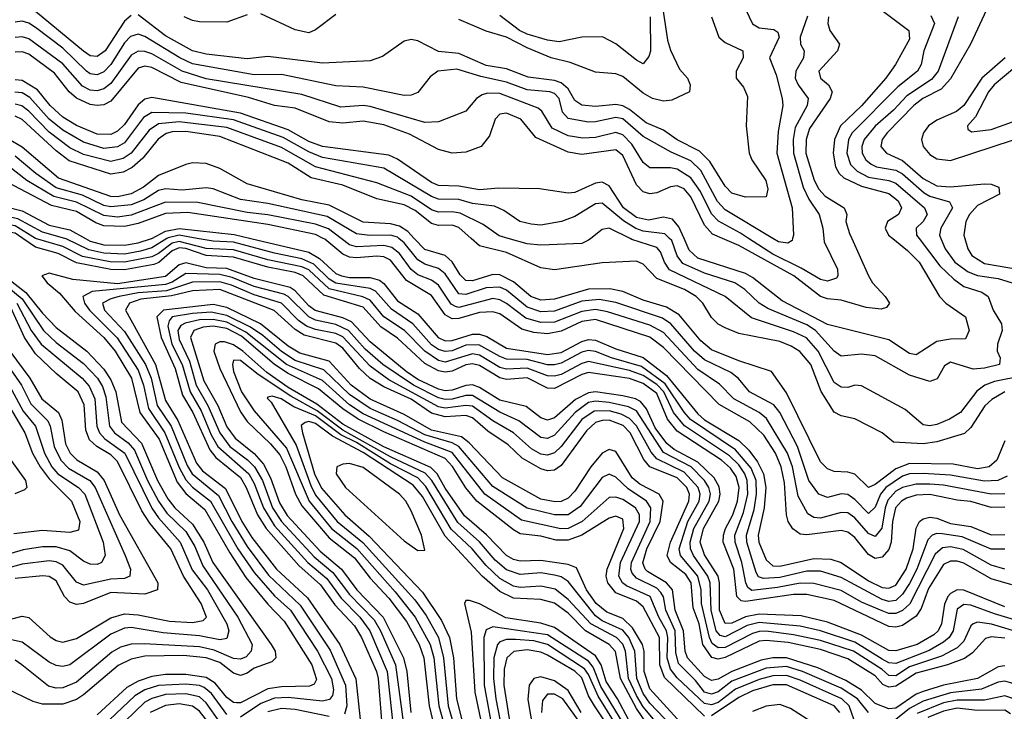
# Model space of a CAD drawing. Header units: inches. Extents: x 501365 to 657855, y 482276 to 547543.
# Tile 858 of 957: x 621803 to 624688, y 498614 to 500641. Entities that reach past the tile are written whole.
import ezdxf

# ---------------------------------------------------------------- set-up
doc = ezdxf.new("R2010")
doc.units = ezdxf.units.IN
doc.header["$MEASUREMENT"] = 0
doc.layers.add('A6429', color=7, linetype='Continuous')
doc.layers.add('A6520', color=7, linetype='Continuous')

msp = doc.modelspace()

# ---------------------------------------------------------------- linework, layer by layer
at = {"layer": 'A6429', "color": 5}
for points, elevation in [([(624710, 498984.8), (624650, 499002.5), (624570, 499047.7), (624550, 499054.2), (624530, 499054.2), (624510, 499043.7), (624466, 498974), (624444.6, 498915.4), (624430, 498892.4), (624390, 498865.1), (624370, 498860.1), (624350, 498862.5), (624190, 498938.1), (624110, 498956.3), (624070, 498955.7), (623930, 498935.5), (623917.6, 498937.6), (623904.8, 498950), (623895.9, 499030), (623864.7, 499110), (623865.1, 499130), (623871.6, 499150), (623892.6, 499190), (623906.3, 499230), (623911.1, 499270), (623902, 499302), (623886.2, 499326.2), (623859.3, 499350), (623730, 499434.7), (623701.3, 499470), (623670, 499545.1), (623630, 499574.8), (623590, 499588.9), (623470, 499606.5), (623450, 499601.1), (623370, 499560.2), (623350, 499561.4), (623290, 499591.5), (623230, 499586.7), (623210, 499591.1), (623150, 499627.1), (623130, 499632.2), (623110, 499629.2), (623070, 499610.6), (623050, 499607.6), (623030, 499611.5), (622990, 499633.8), (622910, 499707.8), (622861.1, 499741.1), (622810, 499798.6), (622693.9, 499833.9), (622634, 499890), (622610, 499900), (622530, 499915.4), (622430, 499945.4), (622350, 499950.2), (622290.4, 499970.4), (622270, 499972.2), (622250, 499964), (622210.7, 499929.3), (622195.8, 499924.1), (622110, 499908), (622070, 499908.7), (621970, 499928.2), (621915.7, 499955.7), (621850, 499974.1), (621812, 500000)], 3180), ([(624689.4, 499030.6), (624650, 499042.6), (624568, 499088), (624530, 499095.6), (624507, 499093), (624485.2, 499074.8), (624411, 498929), (624390, 498909.1), (624370, 498900.5), (624350, 498900.6), (624330, 498907.9), (624270, 498933.8), (624210, 498967.9), (624130, 498988.5), (624090, 498989.5), (624023.6, 498976.4), (623948.2, 498968.2), (623936.8, 498976.8), (623930.4, 498990.4), (623918.8, 499050), (623899.4, 499110), (623898.9, 499130), (623923.9, 499196.1), (623936.5, 499250), (623934.8, 499290), (623927.4, 499310), (623910, 499336.7), (623882.9, 499362.9), (623750.7, 499450.7), (623718.6, 499490), (623690.2, 499550.2), (623670, 499571.8), (623630, 499597.7), (623590, 499613), (623470, 499638.8), (623450, 499633.7), (623390, 499601.4), (623370, 499596.4), (623350, 499597.6), (623290, 499620), (623230, 499616.7), (623210, 499622), (623150, 499657.7), (623130, 499661.4), (623050, 499637.1), (623030, 499642), (622990, 499669.1), (622930.4, 499730.4), (622870.6, 499770.6), (622830, 499818.7), (622808.8, 499828.8), (622710, 499852.5), (622650, 499907.8), (622630, 499917.2), (622530, 499937.7), (622430, 499966.5), (622350, 499971), (622270, 499991.1), (622250, 499986.4), (622210, 499955.4), (622190, 499945.8), (622110, 499930), (622068.5, 499931.5), (621986.9, 499946.9), (621930, 499975.9), (621850, 499999.6), (621849.4, 500000)], 3160), ([(622234.8, 500000), (622190, 499972.1), (622157.4, 499962.6), (622110, 499954.3), (622050, 499957.2), (622006.2, 499966.2), (621939.1, 499999.1), (621935.8, 500000)], 3140), ([(621996.1, 500000), (622010, 499992.4), (622050, 499981.6), (622110, 499980.6), (622150, 499987.4), (622189.4, 500000)], 3120), ([(624690, 499089.1), (624650, 499089.2), (624565.1, 499125.1), (624505.6, 499134.4), (624490, 499135.2), (624476.8, 499130), (624464, 499116), (624432.2, 499030), (624410, 498987.9), (624390, 498956.7), (624370, 498938.8), (624350, 498935.4), (624330, 498941.6), (624210, 499006.2), (624150, 499024.2), (624110, 499024.9), (624030, 499006), (623982.7, 499002.7), (623968, 499008), (623960.8, 499020.9), (623933.4, 499110), (623932.5, 499130), (623954.9, 499205.1), (623962.3, 499250), (623961.4, 499290), (623946.5, 499326.5), (623900.6, 499380.6), (623769.1, 499469.1), (623750, 499490.4), (623694.1, 499574.1), (623624.9, 499624.9), (623537.6, 499650), (623490, 499669), (623470, 499671.9), (623450, 499667), (623390, 499634), (623370, 499629.2), (623350, 499629.8), (623290, 499645.1), (623230, 499646.5), (623210, 499653.4), (623148.5, 499688.5), (623110, 499686.9), (623070, 499670.7), (623050, 499668.3), (623030, 499674.4), (623010, 499688.5), (622955.1, 499750), (622892.2, 499792.2), (622845.5, 499845.5), (622830, 499852.8), (622729.2, 499869.2), (622710, 499880.7), (622664.7, 499924.7), (622630, 499940.4), (622550, 499956.4), (622430, 499989.4), (622370, 499991.8), (622323.1, 500000)], 3140), ([(622480.2, 500000), (622650, 499959.7), (622681.3, 499941.3), (622730, 499897.2), (622746.4, 499890), (622770, 499885.1), (622830, 499885.3), (622857.6, 499877.6), (622870, 499868.3), (622910, 499817.3), (622970, 499778.8), (623029.1, 499710), (623050, 499700), (623070, 499700.6), (623130, 499719.3), (623150, 499719.1), (623172.1, 499712.1), (623230, 499678.2), (623350, 499659.8), (623390, 499666), (623450, 499697.7), (623470, 499703.3), (623490, 499702.2), (623550, 499675.9), (623630, 499651.4), (623698.3, 499598.3), (623790, 499485.4), (623810, 499468.1), (623910, 499407.3), (623939.2, 499379.2), (623965, 499345), (623983, 499310), (623989.1, 499270), (623984.9, 499210), (623966.8, 499130), (623968.7, 499110), (623990, 499057.5), (624010, 499039.8), (624030, 499038.8), (624130, 499061.9), (624180, 499060), (624210, 499050.4), (624290, 498996.6), (624330, 498976.6), (624350, 498974.2), (624370, 498983.2), (624400.7, 499030), (624421.2, 499090), (624429.7, 499150.3), (624440.1, 499170), (624450, 499177.5), (624470, 499182.6), (624490, 499179.5), (624530, 499164.5), (624590, 499155), (624650, 499130.7), (624690, 499131.7)], 3120), ([(624690, 499211.7), (624650, 499211.1), (624590, 499228.7), (624550, 499232.5), (624470, 499249.5), (624430, 499246.9), (624402, 499238.1), (624386.9, 499230), (624369.5, 499210), (624360.7, 499170), (624356.7, 499110), (624350, 499088.1), (624330, 499065.1), (624310, 499062.1), (624290, 499073), (624250, 499123.7), (624230, 499139.1), (624210, 499143.9), (624110, 499131.2), (624090, 499132.8), (624068.2, 499148.2), (624054.4, 499170), (624050, 499189.7), (624043.9, 499283.9), (624034.6, 499330), (624017.3, 499370), (623983.1, 499423.1), (623942.5, 499462.5), (623853.1, 499513.1), (623690, 499680.4), (623650, 499710.9), (623490, 499762), (623450, 499756.1), (623390, 499728.6), (623350, 499720.6), (623310, 499724.6), (623274.4, 499734.4), (623210, 499778.5), (623190, 499785), (623150, 499783.3), (623090, 499765.2), (623070, 499764), (623050, 499776.4), (623010, 499832.7), (622937, 499877), (622890, 499936.6), (622870, 499946.5), (622850, 499948.4), (622790, 499942.7), (622770, 499945.2), (622750, 499953.5), (622697.4, 499997.4), (622692.4, 500000)], 3080), ([(624690, 499251.2), (624650, 499250.2), (624510, 499276.5), (624470, 499279.8), (624430, 499280), (624390, 499269.6), (624370, 499258.8), (624347.3, 499232.7), (624339.2, 499210), (624329.7, 499150.3), (624310, 499126.2), (624290, 499135.1), (624250, 499181.3), (624230, 499195.3), (624210, 499196.1), (624150, 499180.1), (624130, 499182), (624112.7, 499192.7), (624084.5, 499244.5), (624067.2, 499330), (624053.1, 499370), (623991.7, 499471.7), (623969.7, 499489.7), (623895.3, 499530), (623853.2, 499573.2), (623790, 499616.1), (623690, 499723.8), (623650, 499746.2), (623525.1, 499785.1), (623490, 499791.3), (623450, 499785.9), (623370, 499754.1), (623330, 499753.1), (623286, 499766), (623230, 499809.3), (623210, 499820.4), (623190, 499824), (623090, 499797.8), (623080.4, 499800.4), (623067.2, 499807.2), (623030, 499862.8), (623010, 499877.3), (622970, 499893.5), (622950, 499908.8), (622915.8, 499955.8), (622893.5, 499973.5), (622870, 499979.1), (622790, 499975.7), (622770, 499981.2), (622744.9, 500000)], 3060), ([(624696.7, 499303.3), (624669.5, 499290.5), (624630, 499288.3), (624530, 499306), (624450, 499311.3), (624410.6, 499309.4), (624390, 499303.2), (624341.2, 499270), (624324.9, 499250), (624310, 499212), (624290, 499193.2), (624250, 499234.9), (624230, 499249.1), (624210, 499251.4), (624170, 499240.7), (624144.5, 499250), (624115.1, 499290), (624081.9, 499390), (624030, 499489.9), (624012.6, 499512.6), (623941.2, 499550), (623909.5, 499589.5), (623887.3, 499607.3), (623810, 499643.7), (623780.5, 499670), (623711.4, 499750), (623686.7, 499766.7), (623550, 499812), (623501.4, 499821.4), (623450, 499816.6), (623370, 499786.7), (623330, 499785), (623290, 499798.9), (623230, 499848.4), (623210, 499857.5), (623170, 499855.6), (623110, 499835.2), (623090, 499838), (623050, 499896.2), (623030, 499911.8), (622990, 499924.9), (622970, 499937.1), (622930, 499987.6), (622914.3, 500000)], 3040), ([(624690, 499406.9), (624666.7, 499350), (624643.3, 499330), (624610, 499324.7), (624538.2, 499338.1), (624410, 499340.4), (624370, 499324.4), (624310, 499278.4), (624290, 499269.9), (624250, 499309.1), (624230, 499314.9), (624190, 499316.9), (624170, 499324.5), (624150, 499344.7), (624050, 499547.4), (624005.9, 499610), (623910, 499640.9), (623830, 499673.2), (623799.4, 499699.4), (623735.9, 499775.9), (623698.6, 499798.6), (623630, 499818.8), (623570, 499844.3), (623532.2, 499852.2), (623470, 499851.6), (623370, 499821.5), (623330, 499819.1), (623300.6, 499830), (623250, 499873), (623210, 499893.6), (623190, 499894.7), (623130, 499875.8), (623110, 499876.6), (623093.4, 499893.4), (623070, 499931.8), (623050, 499949.9), (622990, 499967.2), (622959.2, 500000)], 3020), ([(624690, 499550), (624652, 499528), (624630.7, 499509.3), (624590, 499445.3), (624571.5, 499428.5), (624490, 499403.5), (624450, 499398.1), (624363.2, 499403.2), (624329.9, 499429.9), (624250, 499471.3), (624210, 499480.1), (624190, 499491.1), (624151.5, 499551.5), (624120.8, 499630), (624088.6, 499668.6), (624064.1, 499684.1), (624030, 499697.5), (623910, 499721.7), (623870, 499737.9), (623850, 499749.1), (623830, 499768.7), (623804.7, 499810), (623785.2, 499830), (623750.7, 499850.7), (623670, 499882.1), (623630, 499924.4), (623610, 499933.3), (623510, 499928.1), (623370, 499908.3), (623330, 499914.1), (623230, 499958.8), (623150, 499978), (623125.6, 500000)], 2980), ([(623476.7, 500000), (623470, 499994.6), (623450, 499984.8), (623330, 499979.9), (623290, 499984.2), (623234.9, 500000)], 2960), ([(624743.2, 499596.8), (624659.6, 499580.4), (624630.6, 499569.4), (624607.3, 499552.7), (624559.6, 499490), (624527.8, 499470), (624490, 499454.2), (624470, 499450.5), (624450, 499454), (624398.1, 499498.1), (624270, 499567.7), (624250, 499569.9), (624230, 499563.2), (624210, 499564.1), (624190, 499577.7), (624142.3, 499670), (624108.2, 499708.2), (624070, 499726.2), (623947.2, 499767.2), (623870.2, 499830.2), (623707.5, 499907.5), (623692.3, 499930), (623680.9, 499960.9), (623670, 499973.9), (623597.2, 499997.2), (623591.6, 500000)], 2960), ([(624438.8, 500000), (624499.7, 499919.8), (624540.2, 499880.2), (624570, 499859.2), (624622.1, 499842.1), (624640.9, 499830), (624655.2, 499790), (624679.9, 499750), (624681.9, 499730), (624668.5, 499690), (624667.4, 499670), (624676, 499650), (624673.8, 499630), (624630, 499619.3), (624597.2, 499617.2), (624530, 499637.6), (624513.1, 499626.9), (624491.8, 499588.2), (624470, 499580.8), (624410, 499599.1), (624310, 499655.9), (624270, 499660.4), (624210, 499654.8), (624190, 499669.1), (624135.3, 499730), (624110, 499746.7), (623994.9, 499794.9), (623970, 499810.5), (623927.8, 499850), (623899, 499870), (623810, 499897.9), (623746.7, 499926.7), (623729.5, 499949.5), (623713.8, 499993.8), (623707.5, 500000)], 2940), ([(624361.3, 500000), (624404.5, 499964.5), (624438.6, 499930), (624497.8, 499830), (624517.2, 499810), (624574.8, 499770), (624585.4, 499730), (624574.7, 499705.3), (624530, 499705.1), (624490, 499697.4), (624430, 499658.7), (624410, 499662.9), (624350, 499702.7), (624170, 499747.3), (624036.9, 499816.9), (623950, 499885.7), (623930, 499896.9), (623790, 499942.4), (623765.2, 499965.2), (623749.8, 500000)], 2920), ([(624241.4, 500000), (624290.5, 499890), (624301.6, 499870), (624339.1, 499830), (624351.5, 499810), (624342.9, 499797.1), (624327.5, 499792.5), (624282.9, 499797.1), (624210, 499819.2), (624170, 499823), (624150, 499829.5), (624071.2, 499890), (623910, 499979.4), (623862.4, 500000)], 2880), ([(624159.7, 500000), (624160.7, 499990), (624199.2, 499910), (624200.4, 499890), (624196.1, 499883.9), (624170, 499875.2), (624150, 499879.8), (624093.3, 499913.3), (624010, 499953.9), (623938.7, 500000)], 2860), ([(624067.9, 500000), (624066.4, 499993.6), (624054.3, 499985.7), (624026.6, 499990), (624009.9, 500000)], 2840), ([(624502.4, 500000), (624514.4, 499970), (624543.1, 499930), (624581.9, 499901.9), (624610, 499891.8), (624670, 499882.3), (624711.6, 499870)], 2960), ([(624572.5, 500000), (624580.9, 499970), (624592.9, 499950), (624630, 499927), (624710, 499913.1)], 2980), ([(624690, 498920.4), (624570, 498969.2), (624550, 498969.7), (624530, 498958.9), (624523.1, 498950), (624512.7, 498927.3), (624503.9, 498870), (624494.3, 498850), (624482, 498838), (624432.8, 498810), (624370, 498790.6), (624350, 498791.5), (624270, 498836.9), (624170, 498874.7), (624093.2, 498893.2), (623970, 498898.3), (623929.8, 498890.2), (623890, 498871.6), (623870, 498870.8), (623853.7, 498910), (623853.3, 498990), (623849.4, 499010), (623810, 499072.8), (623797.4, 499110), (623806.8, 499150), (623852, 499230), (623855.2, 499250), (623852.2, 499272.2), (623837.8, 499297.8), (623790, 499344.5), (623720.8, 499380.8), (623699.1, 499399.1), (623665.1, 499445.1), (623640.1, 499500.1), (623621.9, 499521.9), (623607.1, 499530), (623570, 499539), (623490, 499550), (623470, 499547.7), (623432.1, 499527.9), (623370, 499474.1), (623350, 499467.7), (623330, 499474), (623287.4, 499507.4), (623210, 499526.2), (623150, 499562.9), (623130, 499570.4), (623110, 499569.1), (623070, 499555.1), (623050, 499553.4), (623030, 499557.8), (622970, 499586), (622935.2, 499610), (622830, 499697.1), (622775.5, 499755.5), (622750, 499767), (622669.2, 499789.2), (622650, 499802.5), (622610, 499846.5), (622595.7, 499855.7), (622490, 499882.6), (622410, 499911.7), (622350, 499913.4), (622290, 499928.9), (622270, 499922.7), (622230, 499888.1), (622090, 499867.4), (621959.2, 499879.2), (621890, 499898.5), (621868.3, 499890), (621884.1, 499870), (621919.6, 499839.6), (621965.5, 499785.5), (622050, 499709.6), (622082.8, 499670), (622130.8, 499590), (622155.2, 499490), (622211.6, 499411.6), (622265.1, 499285.1), (622290, 499252.7), (622345.6, 499205.6), (622418.5, 499078.5), (622465.8, 499005.8), (622530, 498928), (622578.1, 498878.1), (622659.1, 498750), (622672.9, 498707.1), (622666.3, 498693.7), (622652.6, 498687.4), (622570, 498685.8), (622530, 498679.7), (622450, 498638.7), (622438.9, 498638.9), (622430, 498639.2), (622410, 498653.9), (622375.9, 498695.9), (622350, 498712.6), (622290, 498721.6), (622230, 498721.3), (622190, 498715.6), (622150, 498701.8), (622117, 498683), (622030, 498603.4)], 3220), ([(624766.9, 498866.9), (624659, 498899), (624590, 498925.2), (624570, 498927.1), (624550, 498913.3), (624538.2, 498850), (624526.6, 498830), (624510, 498816), (624467.7, 498792.3), (624370, 498753.8), (624350, 498755.7), (624330, 498766.1), (624250, 498816.7), (624150, 498849.2), (624090, 498863.4), (623970, 498874.4), (623934.9, 498865.1), (623870, 498831.8), (623855.7, 498835.7), (623843.8, 498850), (623829.6, 498910), (623826.1, 498990), (623819.7, 499010), (623777.4, 499070), (623769.1, 499090), (623767.8, 499110), (623778.4, 499150), (623823.5, 499230), (623826.8, 499250), (623822.3, 499270), (623809.8, 499290), (623770.3, 499330.3), (623690, 499372.4), (623610, 499494.2), (623586.7, 499506.7), (623530, 499519.4), (623490, 499523.2), (623470, 499518.6), (623430.8, 499490), (623370, 499423), (623350, 499413.9), (623330, 499416.4), (623265.3, 499465.3), (623210, 499490.9), (623130, 499539.5), (623110, 499539.7), (623070, 499528.7), (623050, 499527.8), (623030, 499532.6), (622957.4, 499570), (622866.9, 499630), (622815.8, 499675.8), (622766.6, 499730), (622730, 499747.7), (622670, 499760.5), (622650, 499769.8), (622590.3, 499830), (622577.1, 499837.1), (622490, 499859.2), (622425.7, 499885.7), (622390, 499894.2), (622290, 499897.7), (622250, 499871.8), (622230, 499864.9), (622015.4, 499844.6), (621988, 499830), (621993.1, 499810), (622007.8, 499790), (622088.5, 499708.5), (622150, 499614), (622166, 499570), (622181, 499501), (622228.8, 499430), (622270, 499328.9), (622290, 499292.1), (622310, 499270.9), (622362.7, 499230), (622442.6, 499090), (622490, 499020.3), (622550, 498952), (622597.1, 498910), (622675.8, 498790), (622716.8, 498710), (622723.1, 498676.9), (622719.6, 498660.4), (622711.4, 498648.6), (622690, 498643), (622590, 498654.3), (622550, 498651.7), (622510, 498636.6), (622450, 498596.5)], 3240), ([(621730, 499888.3), (621810, 499823.4), (621872.5, 499730), (621910, 499695.1), (621990, 499633.3), (622031.4, 499590), (622045.9, 499565.9), (622056.1, 499536.1), (622066.6, 499450), (622081.5, 499430), (622121.2, 499401.2), (622139.5, 499379.5), (622177.8, 499290), (622210, 499230), (622234.8, 499194.8), (622290, 499140.6), (622316.6, 499096.6), (622339.8, 499039.8), (622442.2, 498890), (622484, 498810), (622481.8, 498790), (622466.5, 498773.5), (622450, 498766.4), (622430, 498768.6), (622373.3, 498793.3), (622330, 498803), (622168.1, 498811.9), (622130, 498810.2), (622098.7, 498801.3), (622072.8, 498787.2), (621970, 498699.1), (621930, 498682.3), (621910, 498681.4), (621887.7, 498687.7), (621809.9, 498750), (621790, 498763.9)], 3160), ([(621759.1, 499890), (621821.5, 499841.5), (621870, 499780.6), (621910, 499739.2), (622000.3, 499670), (622050, 499616.6), (622070, 499585.1), (622085, 499550), (622101.1, 499461.1), (622159.7, 499399.7), (622207, 499290), (622236.8, 499236.8), (622258.1, 499210), (622310, 499162), (622342.4, 499110), (622369.3, 499050), (622539.9, 498810), (622551.9, 498790), (622554, 498770), (622541.7, 498758.3), (622490, 498740.5), (622470, 498725.3), (622450, 498718.9), (622430, 498725.2), (622390, 498757), (622350, 498770.4), (622283.1, 498776.9), (622170, 498775.2), (622130, 498766.4), (622091.6, 498748.4), (621990, 498661.9), (621970, 498648.2), (621930, 498634.6), (621870, 498635), (621842.6, 498642.6), (621761.4, 498681.4)], 3180), ([(624741.7, 498841.7), (624650.9, 498869.1), (624610, 498874.8), (624596.6, 498870), (624590, 498864.4), (624570, 498819.7), (624550, 498799.7), (624504.2, 498775.8), (624410, 498744.3), (624370, 498717.8), (624350, 498719), (624330, 498736.4), (624246, 498790), (624150, 498820.8), (624070, 498837.8), (623990, 498848.7), (623970, 498847.7), (623950, 498841.8), (623870, 498800.4), (623850, 498799.3), (623832.1, 498812.1), (623824.3, 498830), (623800.6, 498930), (623800.4, 498970), (623790.4, 499010), (623739.5, 499070), (623735.3, 499090), (623761.2, 499170), (623794.5, 499230), (623797.3, 499250), (623790.8, 499270), (623750, 499315.2), (623670, 499353.5), (623653.7, 499373.7), (623610, 499450.4), (623590, 499472.6), (623565.2, 499485.2), (623530, 499494.2), (623486.7, 499493.3), (623450.6, 499469.4), (623390.1, 499389.9), (623370, 499371.7), (623350, 499365.1), (623330, 499368), (623303.1, 499383.1), (623250, 499429.7), (623190, 499464.8), (623130, 499507.9), (623110, 499510.1), (623050, 499502.2), (623030, 499506.6), (622885.1, 499585.1), (622830, 499625.3), (622750, 499711.3), (622730, 499721.3), (622670, 499732.7), (622643.2, 499743.2), (622619.7, 499759.7), (622569.9, 499810), (622490, 499834.2), (622423.5, 499863.5), (622390, 499872.7), (622310, 499872), (622233.4, 499846.6), (622150, 499841), (622095.1, 499830), (622070, 499823.2), (622046, 499810), (622052, 499790), (622110, 499727.4), (622172.1, 499630), (622188.2, 499590), (622206, 499510), (622246.6, 499450), (622294.3, 499334.3), (622308.9, 499310), (622386.2, 499246.2), (622425.2, 499170), (622470, 499096.5), (622532.7, 499012.7), (622625.3, 498925.3), (622713.3, 498793.3), (622758.1, 498690), (622761.6, 498630), (622755.1, 498604.9)], 3260), ([(624690, 498827.9), (624650, 498832.1), (624633.2, 498826.8), (624594.5, 498785.5), (624571.1, 498768.9), (624521.9, 498750), (624430, 498725.3), (624370, 498687.4), (624350, 498684.4), (624332.4, 498692.4), (624310, 498717.3), (624230, 498767.1), (624150, 498794.4), (624055, 498815), (623990, 498821.5), (623970, 498818.9), (623870, 498771.7), (623850, 498766.8), (623831.6, 498771.6), (623805.3, 498810), (623793.8, 498870), (623776.7, 498916.7), (623770.5, 498990.6), (623755, 499015), (623710.4, 499050), (623700.5, 499070), (623709.7, 499110), (623764.1, 499230), (623765.7, 499250), (623757.5, 499270), (623730, 499298.1), (623650, 499330.6), (623632.3, 499352.3), (623591.5, 499430), (623571.3, 499451.3), (623530, 499467), (623510, 499466.7), (623490, 499460), (623463.7, 499436.3), (623390, 499334.5), (623370, 499320.6), (623350, 499318.4), (623330, 499324.7), (623275.4, 499355.4), (623234.8, 499394.8), (623175.3, 499435.3), (623130, 499474.3), (623110, 499480.5), (623050, 499476.6), (623010, 499488.1), (622950, 499528.6), (622870, 499564.6), (622830, 499589.5), (622798.8, 499618.8), (622750, 499677.9), (622730, 499692.8), (622636.3, 499716.3), (622610, 499732.6), (622548.5, 499788.5), (622390, 499849.9), (622310, 499846.6), (622248.3, 499831.7), (622157.8, 499822.2), (622124.5, 499810), (622113.1, 499790), (622201.2, 499630), (622230, 499524.7), (622266.3, 499466.3), (622320.9, 499340.9), (622339, 499319), (622406.4, 499266.4), (622454, 499170), (622483, 499123), (622555.4, 499030), (622646.4, 498946.4), (622741.7, 498810), (622788.6, 498708.6), (622801.2, 498590)], 3280), ([(621795.1, 499810), (621836.4, 499730), (621866.5, 499690), (621986.1, 499590), (622007.1, 499567.1), (622023.8, 499530), (622029.5, 499450), (622036.6, 499430), (622052.5, 499412.5), (622110.9, 499370), (622190, 499209.5), (622210, 499180.5), (622273.4, 499110), (622308.9, 499028.9), (622353.1, 498970), (622410.3, 498870), (622415.6, 498850), (622410, 498826.8), (622390, 498822.9), (622330, 498835.3), (622223.4, 498843.4), (622130, 498859.7), (622110, 498857.1), (622070, 498839.9), (621950, 498750.3), (621930, 498744.9), (621910, 498747.7), (621890, 498757.9), (621810, 498816.5), (621770, 498824.9)], 3140), ([(621670, 498856.1), (621810, 498892.8), (621830, 498888.8), (621892.1, 498832.1), (621910, 498820.9), (621930, 498816), (621970, 498826.9), (622070, 498887.9), (622110, 498899.3), (622150, 498896.7), (622242.5, 498877.5), (622310, 498873.6), (622340.6, 498879.4), (622350.6, 498890), (622335.2, 498930), (622282.7, 499010), (622246.4, 499090), (622184.8, 499164.8), (622161.1, 499201.1), (622090, 499345.7), (622070, 499365.8), (622029.5, 499390), (622007.8, 499410), (621997.5, 499437.5), (621992.2, 499512.2), (621974.8, 499550), (621910, 499603.7), (621850, 499662), (621816.9, 499710), (621777.1, 499797.1)], 3120), ([(624690, 498747), (624670, 498744), (624610, 498709.6), (624510, 498690.7), (624450, 498672.2), (624430, 498664.2), (624370, 498622.9), (624350, 498620.7), (624310, 498636.9), (624270, 498676.1), (624223.8, 498703.8), (624141.3, 498741.3), (624050, 498770), (624010, 498770.8), (623976.2, 498763.8), (623889.9, 498729.9), (623850, 498707.8), (623830, 498703.9), (623810, 498716.1), (623759.5, 498770), (623753.2, 498790), (623748, 498850), (623723.9, 498910), (623716, 498970), (623698.5, 498990), (623643.1, 499023.1), (623635.7, 499030), (623629.2, 499049.2), (623640.6, 499090), (623679.8, 499170), (623688.2, 499230), (623677, 499250), (623619.9, 499279.9), (623598.2, 499298.2), (623550, 499374.9), (623530, 499380.9), (623510, 499370.6), (623477, 499330), (623430, 499258.7), (623410, 499238.1), (623390, 499228.9), (623372.3, 499227.7), (623330, 499235.3), (623217.9, 499297.9), (623120.4, 499400.4), (623097.9, 499417.9), (623010, 499438.3), (622930, 499484.1), (622830, 499528.9), (622774.5, 499570), (622710, 499640.4), (622623.9, 499663.9), (622590, 499684.1), (622509.2, 499749.2), (622410, 499797.2), (622370, 499806), (622224.7, 499790), (622205, 499770), (622217.5, 499710), (622258.3, 499618.3), (622280.6, 499540.6), (622310.6, 499490), (622360, 499379.9), (622377.9, 499357.9), (622450, 499298.7), (622467, 499270), (622500, 499190), (622525.3, 499150), (622620.9, 499040.9), (622684.7, 498984.7), (622726.3, 498926.3), (622783.8, 498863.8), (622805, 498830), (622848.9, 498730), (622853.5, 498710), (622866.1, 498550)], 3320), ([(624290.1, 498610.1), (624258.2, 498650), (624210, 498681.4), (624096.8, 498730), (624050, 498745), (623990, 498740.6), (623890, 498702.5), (623850, 498670.5), (623830, 498663.5), (623810, 498670), (623783.7, 498703.7), (623733.5, 498753.5), (623725.6, 498785.6), (623723.7, 498850), (623696.8, 498910), (623689.2, 498949.2), (623682, 498962), (623670, 498974.4), (623610, 499004), (623598.2, 499018.2), (623593.7, 499030), (623595.4, 499050), (623650.8, 499170), (623652.2, 499210), (623640.1, 499230), (623586.2, 499266.2), (623550, 499300.4), (623530, 499308.8), (623510, 499299.2), (623445.4, 499214.6), (623410, 499189.8), (623370, 499189.6), (623290, 499208.9), (623190, 499272.6), (623090, 499390), (623070, 499401.1), (622990, 499424.5), (622910, 499466.7), (622830, 499501.1), (622770, 499542.1), (622694.7, 499614.7), (622610, 499642.5), (622570, 499668.5), (622515.4, 499715.4), (622479.5, 499739.5), (622410, 499774.1), (622363.8, 499783.8), (622310, 499780.4), (622250.2, 499769.8), (622241.1, 499758.9), (622236.8, 499743.2), (622249.3, 499690), (622279.6, 499630), (622302.6, 499550), (622334.9, 499494.9), (622364.3, 499424.3), (622383.7, 499390), (622474.2, 499310), (622490, 499281.2), (622517.1, 499210), (622550, 499157.3), (622647.9, 499050), (622702.7, 499002.7), (622745.2, 498945.2), (622799.4, 498890), (622829.6, 498849.6), (622879.8, 498730), (622899.3, 498550)], 3340), ([(624247.9, 498587.9), (624233.9, 498630), (624211.9, 498650), (624090, 498705.4), (624050, 498719), (624010, 498717.9), (623970, 498706.9), (623901, 498679), (623850, 498639.6), (623830, 498633), (623810, 498636.2), (623730, 498712), (623710, 498737), (623699.9, 498770), (623702.4, 498830), (623698.8, 498850), (623676, 498890), (623650.8, 498950), (623581.3, 498981.3), (623569.2, 498990), (623558.7, 499010), (623563.5, 499050), (623618.8, 499170), (623618.8, 499190), (623607.5, 499210), (623570, 499234.6), (623550, 499241.8), (623530, 499240.1), (623451.5, 499170), (623410, 499150), (623388.3, 499148.3), (623273.8, 499173.9), (623165.6, 499250), (623070, 499372.1), (622990, 499402.6), (622810, 499485.7), (622770, 499512.5), (622690, 499583.5), (622585.4, 499630), (622465.4, 499725.4), (622410, 499754.1), (622370, 499762.6), (622330, 499761.8), (622287.9, 499752.1), (622275.7, 499744.3), (622266.6, 499730), (622270, 499703.7), (622300.4, 499640.4), (622320.5, 499570), (622354.7, 499510), (622389.7, 499429.7), (622419.3, 499390), (622471.1, 499351.1), (622491.5, 499330), (622514.3, 499290), (622543.6, 499210), (622569.9, 499169.9), (622666.5, 499066.5), (622720.3, 499020.3), (622770, 498956.2), (622841.7, 498881.7), (622860.8, 498850), (622904.3, 498750), (622936.5, 498510)], 3360), ([(623810, 498599.8), (623692.3, 498712.3), (623678.4, 498750), (623677.5, 498830), (623630, 498919.6), (623610, 498936.4), (623550, 498960.7), (623526, 498990), (623521.9, 499010), (623524.4, 499030), (623573.7, 499150), (623570, 499176.6), (623550, 499185.9), (623530, 499180.2), (623450, 499130), (623410, 499115), (623375, 499115), (623330, 499126.8), (623270, 499134.4), (623250, 499145.6), (623143, 499230), (623110, 499268.6), (623071.3, 499331.3), (623050, 499355.2), (622870, 499432.7), (622794.9, 499470), (622750, 499500.6), (622679.2, 499559.2), (622590, 499603.8), (622550.1, 499630), (622453.4, 499713.4), (622410, 499736.2), (622370, 499742.8), (622340.4, 499739.6), (622313.6, 499730), (622303.6, 499710), (622343, 499583), (622383.4, 499510), (622410, 499448.1), (622434.4, 499414.4), (622490, 499369.5), (622517.8, 499337.8), (622538.5, 499298.5), (622564.6, 499224.5), (622587.3, 499187.3), (622683.6, 499083.6), (622746, 499030), (622791.2, 498970), (622867.8, 498890), (622927.4, 498770), (622937.3, 498730), (622949.7, 498610)], 3380), ([(623790, 498525.1), (623650, 498679.6), (623633, 498730), (623632.7, 498790), (623628.5, 498810), (623598.7, 498858.7), (623570, 498886.1), (623523.9, 498903.9), (623492.7, 498930), (623463.6, 498970), (623434.4, 499034.4), (623410, 499043.8), (623330, 499055.9), (623270, 499054), (623250, 499058.5), (623230, 499070), (623171.3, 499131.3), (623106.9, 499186.9), (623050, 499267.7), (623026.2, 499310), (623008, 499328), (622870, 499388.8), (622750, 499455.2), (622673.8, 499513.8), (622590, 499563), (622526.9, 499606.9), (622457.4, 499670), (622430, 499688.3), (622403.6, 499696.4), (622390, 499696.7), (622376.2, 499690), (622372.4, 499670), (622390, 499618.6), (622450, 499491.7), (622470, 499463.4), (622538.1, 499398.1), (622565.2, 499365.2), (622583, 499330), (622611, 499250), (622630, 499215.9), (622710, 499122.7), (622783.8, 499063.8), (622830, 499003.8), (622885.2, 498945.2), (622936.9, 498876.9), (622973.6, 498810), (622987.1, 498770), (623002.8, 498630), (623031.6, 498510)], 3420), ([(621738.3, 499670), (621808.9, 499570), (621835.5, 499515.5), (621885.2, 499465.2), (621892.9, 499450), (621904.4, 499390), (621923.6, 499350), (621946.4, 499326.4), (622008.3, 499290), (622024.3, 499270), (622112.6, 499070), (622127.9, 499030), (622126.1, 499010), (622110, 499002.9), (622070, 499001.3), (621990, 498983.3), (621970, 498992.1), (621930, 499042.2), (621910, 499052), (621890, 499054.5), (621810, 499045.3), (621710, 499018)], 3060), ([(621774.8, 499670), (621832.9, 499590), (621868.3, 499530), (621917, 499490), (621926.8, 499466.8), (621937.9, 499397.9), (621950.9, 499370.9), (621970.8, 499350.8), (622030, 499315.3), (622050.8, 499290.8), (622095.4, 499190), (622208.4, 498990), (622207.2, 498970), (622170, 498957.5), (622070, 498962.3), (621990, 498929.3), (621970, 498926.9), (621950, 498933.7), (621934.5, 498950), (621910, 498996.1), (621890, 499008.4), (621871, 499011), (621790, 499002.9)], 3080), ([(623714.4, 498570), (623650, 498637.5), (623630, 498666.2), (623611, 498710), (623605.9, 498790), (623588, 498830), (623570, 498851.4), (623510, 498878.8), (623490, 498893.2), (623410, 498993.8), (623390, 499007.5), (623370, 499013.2), (623330, 499019.3), (623270, 499014.3), (623230, 499028), (623196.7, 499056.7), (623150.5, 499110.5), (623087.1, 499167.1), (623010.5, 499290.5), (622991.7, 499311.7), (622890, 499359.4), (622750, 499438.1), (622674.7, 499494.7), (622597.8, 499537.8), (622501.5, 499601.5), (622450, 499642.1), (622430, 499643.5), (622426.3, 499630), (622429.3, 499610), (622453.1, 499550), (622490, 499494.8), (622585.2, 499385.2), (622651.4, 499230), (622716.6, 499150), (622791.2, 499091.2), (622903.7, 498963.7), (622961.9, 498890), (623005.5, 498810), (623016.3, 498770), (623030.9, 498630), (623054, 498550)], 3440), ([(621772.1, 499570), (621813.4, 499493.4), (621850, 499450), (621875.8, 499370), (621897.2, 499330), (621914.8, 499310), (621975.6, 499270), (621993.8, 499250), (622048.2, 499110), (622053.6, 499070), (622042.7, 499050), (622030, 499044.5), (622010, 499044.7), (621990, 499053.7), (621950, 499083.9), (621910, 499096.1), (621870, 499095.9), (621813.2, 499086.8), (621730, 499062.6)], 3040), ([(621734.9, 499570), (621818.3, 499430), (621840.9, 499370), (621863.6, 499330), (621890, 499295.7), (621954.8, 499230), (621979.3, 499170), (621975.3, 499144.7), (621950, 499137.6), (621870, 499144.2), (621785.6, 499134.4)], 3020), ([(623694.7, 498550), (623630, 498626.5), (623610, 498660), (623586.7, 498710), (623578.6, 498790), (623570.3, 498810.3), (623551.6, 498830), (623476.3, 498870), (623410, 498941.6), (623372.1, 498972.1), (623330, 498981), (623270, 498976.8), (623250, 498980.2), (623210, 499002.9), (623170, 499040.8), (623128.9, 499090), (623067.8, 499147.8), (622993, 499273), (622970, 499298), (622890, 499338.8), (622790, 499401.3), (622744.6, 499424.6), (622670, 499479.6), (622606.4, 499506.4), (622568.9, 499530), (622542.6, 499537.4), (622530, 499535.1), (622528.3, 499531.7), (622539.6, 499519.6), (622613.6, 499393.6), (622655.8, 499275.8), (622670, 499247.7), (622733.5, 499170), (622809, 499109), (622960.7, 498940.7), (622994.2, 498894.2), (623029.9, 498829.9), (623045.1, 498770), (623058.8, 498630), (623081.9, 498550)], 3460), ([(623730, 498446.5), (623610, 498622.1), (623563.2, 498710), (623549, 498789), (623530.4, 498810), (623460.9, 498850), (623410, 498901.2), (623370, 498931), (623330, 498941.3), (623250, 498945.1), (623210, 498964.9), (623157.8, 499010), (623050, 499127.4), (622983.2, 499243.1), (622956.5, 499276.5), (622810, 499372), (622720, 499420), (622670, 499457.5), (622650, 499463.7), (622639.2, 499460.8), (622628.2, 499451.8), (622631.6, 499430), (622667.1, 499310), (622687.4, 499267.4), (622755.4, 499190), (622827.6, 499127.6), (622983.2, 498963.2), (623039.6, 498879.6), (623062.7, 498830), (623074.1, 498770), (623082.9, 498650), (623112.9, 498530)], 3480), ([(621762.9, 499370), (621819.8, 499290), (621824.1, 499270), (621817.2, 499262.8), (621788.9, 499251.1)], 2980), ([(623586.6, 498590), (623555.2, 498650), (623521.4, 498701.4), (623506.5, 498750), (623490, 498775.9), (623370, 498859.6), (623330, 498872), (623227.6, 498887.6), (623150, 498928.9), (623121.2, 498938.9), (623110, 498938.7), (623106.7, 498930), (623125.8, 498845.8), (623136.9, 498670), (623166.5, 498530)], 3520), ([(623574.2, 498574.2), (623506.2, 498686.2), (623483.5, 498743.5), (623470, 498760.6), (623350, 498838.2), (623190, 498861.6), (623170, 498852.6), (623163.1, 498830), (623164, 498690), (623193.5, 498530)], 3540), ([(623552.7, 498570), (623497.8, 498657.8), (623470, 498721.9), (623458.4, 498738.4), (623350, 498809.4), (623310, 498819.9), (623256.1, 498823.9), (623230, 498823.7), (623210, 498817.2), (623202.9, 498810), (623192.2, 498770), (623191.2, 498710), (623197.9, 498650), (623217.9, 498550)], 3560), ([(623541.5, 498550), (623487, 498630), (623470, 498659.1), (623450, 498711.9), (623430, 498731.6), (623350, 498778.6), (623330, 498787.5), (623290, 498793.5), (623251.2, 498788.8), (623230.1, 498770), (623222.9, 498737.1), (623221.8, 498690), (623260.3, 498450)], 3580), ([(623448.6, 498610), (623410, 498674.8), (623370, 498702.9), (623330, 498714.9), (623310, 498709.5), (623295.8, 498690), (623292.2, 498647.8), (623322.1, 498470)], 3620), ([(622410, 498604.7), (622365.7, 498665.7), (622343.6, 498683.6), (622329.6, 498689.6), (622290, 498693.6), (622210, 498689.7), (622170, 498676.6), (622140.6, 498659.4), (622067.6, 498590)], 3240), ([(624205.9, 498610), (624189.7, 498629.7), (624050, 498691.6), (624010, 498690.9), (623950, 498673.3), (623910, 498654.6), (623830, 498600.2)], 3380), ([(624777.1, 498590), (624766.7, 498626.7), (624730, 498679.7), (624710, 498695.7), (624690, 498702.1), (624670, 498698.7), (624621.6, 498678.4), (624530, 498667.9), (624450, 498643.7), (624410, 498621.7), (624370.3, 498589.7)], 3340), ([(622390, 498582.3), (622350, 498638.7), (622330, 498656), (622290, 498664.9), (622230, 498662.8), (622190, 498651), (622170, 498640.1), (622083.4, 498556.6)], 3260), ([(623495.7, 498510), (623394.4, 498650), (623370, 498664.1), (623350, 498664), (623334.6, 498645.4), (623332, 498610)], 3640), ([(624743.5, 498610), (624721.5, 498641.5), (624710, 498651.7), (624690, 498659.1), (624630, 498646.5), (624550, 498646.7), (624510, 498638.2), (624432.5, 498607.5)], 3360), ([(622375.8, 498555.8), (622330, 498614), (622310, 498628.4), (622270, 498635.7), (622230, 498631.1), (622185.9, 498610)], 3280), ([(624134.9, 498574.9), (624061.4, 498621.4), (624030, 498633.2), (623990, 498629.2), (623950, 498612.8)], 3420), ([(622710, 498598.7), (622610, 498619.2), (622570, 498622.3), (622530, 498612.5)], 3260), ([(624706.1, 498606.1), (624690, 498616.9), (624610, 498616.4), (624550, 498623), (624510, 498613.9), (624464.3, 498595.7)], 3380)]:
    msp.add_lwpolyline(points, dxfattribs=dict(at, elevation=elevation))
at = {"layer": 'A6429', "color": 5, "elevation": 3520}
msp.add_lwpolyline([(622770, 499340.2), (622750, 499338.7), (622732.4, 499330), (622730.4, 499310), (622757.9, 499270), (622930, 499113.2), (622970, 499084.9), (622990, 499086.5), (622980.1, 499130), (622950, 499201.5), (622934.6, 499230), (622915.6, 499250), (622810, 499328.6)], close=True, dxfattribs=at)
at = {"layer": 'A6520', "color": 5}
for points, elevation in [([(623912.6, 500710), (623950, 500629.5), (623970, 500617.7), (624012.5, 500612.5), (624024.9, 500604.9), (624028, 500590), (624000.3, 500530), (624019.5, 500479.5), (624037.7, 500410), (624039.2, 500390), (624026, 500314), (624021.6, 500250), (624066.1, 500090), (624070.1, 500009.9), (624067.9, 500000)], 2840), ([(623686.1, 500686.1), (623701.5, 500581.5), (623710, 500552.1), (623736.7, 500496.7), (623759.7, 500470), (623767.9, 500450), (623765.7, 500430), (623714.3, 500405.7), (623690, 500402.9), (623657.1, 500410), (623630, 500426.3), (623570, 500475.2), (623550, 500482.5), (623490, 500487.9), (623416.1, 500516.1), (623360.7, 500530), (623290, 500559.2), (623229.7, 500590.3), (623170, 500607.8), (623090, 500641.8)], 2780), ([(622130, 500653.4), (622110, 500636.8), (622053.4, 500550), (622030, 500533.3), (622010, 500535.3), (621990, 500549), (621850, 500665)], 2820), ([(623830.2, 500649.8), (623851.6, 500590), (623870, 500574.5), (623921.8, 500550), (623923, 500530), (623902.7, 500490), (623902.8, 500470), (623923.5, 500443.5), (623935.8, 500415.8), (623932.2, 500330), (623940.8, 500250), (623948.8, 500230), (623989.7, 500170), (623995.3, 500144.7), (623990, 500121.6), (623930, 500121.2), (623890, 500132.5), (623870, 500153.5), (623825.6, 500225.6), (623795.5, 500255.5), (623730, 500289.3), (623690, 500317.2), (623638.6, 500338.6), (623590, 500378.1), (623570, 500388.8), (623550, 500392.7), (623490, 500386.8), (623450, 500391), (623430, 500404), (623410, 500439), (623390, 500456), (623370, 500463.2), (623292.9, 500472.9), (623230, 500497.2), (623170, 500507.5), (623090, 500542.3), (623030, 500548.1), (622970, 500579.2), (622950, 500583.5), (622930, 500578.8), (622866.3, 500533.7), (622830, 500521.1), (622690, 500513.5), (622530, 500533.1), (622470, 500526.9), (622350, 500540.5), (622310, 500549.6), (622230, 500594.4), (622150, 500655.2)], 2820), ([(622470, 500655.4), (622410, 500634.2), (622330, 500634.6), (622310, 500639.2), (622285.4, 500650)], 2780), ([(622730, 500656.2), (622670, 500611.7), (622650, 500603.3), (622610, 500611.7), (622510, 500658.7)], 2780), ([(623650.5, 500650), (623651.4, 500548.6), (623646.7, 500533.3), (623630, 500512), (623610, 500522.4), (623550.2, 500570.2), (623511.3, 500591.3), (623450.1, 500589.9), (623383.5, 500576.5), (623350, 500581.3), (623290, 500598.9), (623267.3, 500610), (623210, 500653.4)], 2760), ([(624111.8, 500651.8), (624090.1, 500590), (624091.1, 500570), (624102.2, 500550), (624099.9, 500530), (624077, 500490), (624075.6, 500470), (624084.3, 500450), (624113.9, 500410), (624110.9, 500390), (624075.2, 500324.8), (624069.2, 500290), (624070, 500250), (624098.9, 500150), (624115.4, 500115.4), (624145.3, 500070), (624156.6, 500030), (624159.7, 500000)], 2860), ([(624172.8, 500650), (624171, 500630), (624177.1, 500610), (624205.2, 500570), (624199.4, 500550), (624145.1, 500490), (624149.1, 500470), (624172.9, 500450), (624183.8, 500430), (624177.5, 500410), (624117.4, 500322.6), (624107.2, 500290), (624106.6, 500250), (624131.3, 500171.3), (624144.4, 500144.4), (624163.5, 500123.5), (624219, 500090), (624226.3, 500070), (624223.8, 500050), (624234.8, 500014.8), (624241.4, 500000)], 2880), ([(624330, 500668.2), (624408, 500610), (624410, 500584.4), (624369.2, 500510), (624340.7, 500470), (624270, 500388.8), (624208, 500330), (624190.4, 500290), (624186.3, 500250), (624193.7, 500210), (624204.7, 500190), (624217.7, 500177.7), (624270, 500152.8), (624350, 500132.2), (624377, 500110), (624387, 500090), (624378.5, 500070), (624346.3, 500050), (624339.4, 500030), (624349.2, 500010), (624361.3, 500000)], 2920), ([(624473.2, 500653.2), (624484, 500630), (624452.5, 500550), (624444.3, 500510), (624433.3, 500490), (624375.8, 500444.2), (624241.9, 500310), (624231.4, 500290), (624226.3, 500250), (624237.1, 500217.1), (624256.8, 500196.8), (624290, 500180.1), (624350, 500169.5), (624370, 500161.6), (624453.9, 500090), (624462.2, 500070), (624450.5, 500050), (624429.6, 500030), (624431.2, 500010), (624438.8, 500000)], 2940), ([(624552.9, 500650), (624494.8, 500490), (624474.4, 500465.6), (624402.2, 500417.8), (624363.7, 500376.3), (624310, 500328.9), (624277.9, 500290), (624270.8, 500270), (624271.9, 500250), (624282.1, 500230), (624297.8, 500217.8), (624313.8, 500210), (624370, 500199.9), (624390, 500189), (624453.5, 500133.5), (624470, 500124.2), (624527.8, 500107.8), (624536.6, 500090), (624501.8, 500030), (624498.4, 500010), (624502.4, 500000)], 2960), ([(624635.5, 500670), (624588.7, 500570), (624530, 500468.1), (624502.7, 500437.3), (624449.8, 500410.2), (624422.6, 500390), (624344.8, 500310), (624330.1, 500290), (624326.7, 500270), (624342.7, 500250), (624390, 500228.3), (624450, 500175.3), (624490, 500154.6), (624530, 500151.3), (624630, 500159.7), (624650, 500159.1), (624672.1, 500150), (624674.5, 500130), (624610, 500096.6), (624586.1, 500070), (624575.3, 500050), (624569.7, 500010), (624572.5, 500000)], 2980), ([(624009.9, 500000), (623870, 500083.4), (623847.9, 500107.9), (623799.4, 500199.4), (623770, 500227.6), (623712.5, 500252.5), (623630, 500299.3), (623570, 500350.2), (623550, 500354.9), (623490, 500341.6), (623470, 500341.3), (623410, 500351.5), (623393.6, 500370), (623383.5, 500410), (623370, 500424.9), (623356.2, 500430), (623290, 500435.4), (623230, 500457.7), (623154.4, 500474.4), (623083.9, 500496.1), (623028.7, 500490), (623006.2, 500473.8), (622970, 500428.2), (622950, 500419.9), (622930, 500419), (622810, 500443.2), (622730, 500447.4), (622570, 500480.5), (622490, 500479.9), (622310, 500512.3), (622272.6, 500530), (622170, 500591.8), (622150, 500599), (622127.8, 500592.2), (622110, 500573.2), (622070, 500509.9), (622050, 500488.9), (622030, 500480.1), (622010, 500482.7), (621999.2, 500490), (621930, 500558), (621850, 500618.1), (621830, 500631.4), (621810, 500637.5), (621790, 500633.9)], 2840), ([(623938.7, 500000), (623915.2, 500015.2), (623850.4, 500050.4), (623830, 500071.9), (623797.5, 500137.5), (623770, 500177.6), (623730, 500202.8), (623710, 500207.2), (623650, 500206.9), (623630, 500222.6), (623596.4, 500276.4), (623570, 500304.1), (623550, 500311.1), (623490, 500296.4), (623453.7, 500293.7), (623410, 500301.1), (623363.7, 500323.7), (623333, 500373.1), (623322.3, 500382.3), (623210, 500424.7), (623174, 500426), (623158.7, 500421.3), (623142, 500410), (623110, 500373.2), (623030, 500342.3), (622990, 500339.8), (622830, 500387), (622810, 500390), (622744.4, 500384.4), (622630, 500421.8), (622350, 500467.7), (622278.8, 500490), (622190, 500540.9), (622170, 500548.2), (622150.8, 500549.2), (622130, 500537.2), (622070, 500454.5), (622050, 500438.2), (622030, 500432.7), (622010, 500435.1), (621987, 500446.9), (621930, 500512.4), (621830, 500585.7), (621810, 500591.3), (621790, 500588.7)], 2860), ([(623862.4, 500000), (623832.8, 500012.8), (623810, 500039.1), (623770, 500122.1), (623750, 500145.1), (623730, 500153.9), (623710, 500151.1), (623670, 500133.7), (623650, 500130.5), (623630, 500137.1), (623610, 500157.6), (623570, 500243.5), (623550, 500259.8), (623450, 500246.2), (623410, 500253.1), (623315.9, 500295.9), (623271.9, 500350), (623230, 500367.7), (623210, 500364.7), (623196.8, 500350), (623179.5, 500300.5), (623155.2, 500270), (623110, 500253.2), (623069.9, 500249.9), (623030, 500260.5), (622945.3, 500305.3), (622870, 500333.1), (622810, 500343.9), (622750, 500338.2), (622710, 500341.4), (622610, 500381.9), (622550, 500389.3), (622473.7, 500413.7), (622276.8, 500456.8), (622190, 500501.6), (622170, 500505.1), (622150, 500499.3), (622070, 500402.9), (622050, 500392.2), (622030, 500390.2), (622010, 500393), (621970, 500411.3), (621948, 500430), (621904.9, 500484.9), (621830, 500540.4), (621810, 500547.5), (621790, 500545.9)], 2880), ([(624690.7, 500529.3), (624622, 500470), (624570, 500389.4), (624547.7, 500372.3), (624490, 500347.2), (624465.8, 500330), (624451.4, 500310), (624445.9, 500290), (624450.3, 500270), (624470, 500245.8), (624490, 500233.1), (624530, 500228.8), (624777.4, 500310)], 3020), ([(624718.7, 500501.3), (624658.2, 500450), (624642.1, 500430), (624603.6, 500356.4), (624580.2, 500330), (624580.8, 500320.8), (624592.3, 500312.3), (624650, 500319.5), (624750, 500356)], 3040), ([(623749.8, 500000), (623734.5, 500034.5), (623716.1, 500056.1), (623690, 500062.2), (623646.1, 500053.9), (623610, 500061.6), (623572.8, 500090), (623530, 500153.8), (623510, 500164.7), (623490, 500162.3), (623430, 500135.1), (623410, 500132.8), (623325.8, 500145.8), (623207, 500147), (623150, 500142.8), (623090, 500153.1), (623030, 500155.5), (623010, 500163.7), (622910, 500232.1), (622884.5, 500244.5), (622690, 500270), (622650, 500284.1), (622590, 500318.7), (622450, 500367.1), (622190, 500413), (622170, 500408.2), (622150, 500391.8), (622110, 500334.5), (622090, 500314.3), (622070, 500304.7), (622030, 500305.6), (621970, 500331.1), (621930, 500355.8), (621892.1, 500390), (621855.7, 500435.7), (621810, 500463), (621790, 500464.9)], 2920), ([(623707.5, 500000), (623693.7, 500013.7), (623630, 500021.6), (623608.7, 500028.7), (623572, 500052), (623510, 500103.5), (623490, 500101.4), (623430, 500064.7), (623390.3, 500050), (623330, 500039), (623301.4, 500041.4), (623268.7, 500050), (623222.2, 500082.2), (623194.2, 500094.2), (623130, 500102.6), (623090, 500114.3), (623030, 500115.3), (623010, 500122.8), (622870, 500206), (622690, 500237.8), (622650, 500254.4), (622575.5, 500295.5), (622430, 500347.7), (622290, 500367.4), (622190.4, 500369.6), (622165.7, 500354.4), (622110, 500280.4), (622090, 500268.7), (622050, 500264.1), (621990, 500282.3), (621930, 500317.9), (621889.8, 500350), (621833.3, 500413.3), (621810, 500426.5), (621789.1, 500429.1)], 2940), ([(623234.9, 500000), (623207.8, 500007.8), (623161.2, 500041.2), (623094.2, 500074.2), (623070, 500078.5), (623030, 500076.8), (623010, 500083.6), (622950, 500123.6), (622850, 500163.5), (622670, 500209.8), (622570, 500267), (622410, 500325.1), (622270, 500341.9), (622210, 500335.9), (622182.8, 500317.2), (622130, 500249.7), (622106, 500234), (622070, 500225.2), (621990, 500245.7), (621950, 500265.4), (621890, 500311.9), (621830, 500373.5), (621809.2, 500389.2), (621790, 500394.1)], 2960), ([(623125.6, 500000), (623090, 500032.1), (623070, 500038.7), (623030, 500038.1), (623010, 500043.4), (622961.5, 500081.5), (622930, 500098.1), (622850, 500116), (622750, 500155.8), (622657.3, 500177.3), (622590, 500220.5), (622390, 500299.2), (622290, 500313.6), (622250, 500312.4), (622232.8, 500307.2), (622209, 500291), (622164.2, 500235.8), (622132.4, 500207.6), (622106, 500194), (622070, 500188.6), (621948, 500228), (621910, 500256.8), (621810, 500348.3), (621790, 500358.3)], 2980), ([(622959.2, 500000), (622940.2, 500020.2), (622916, 500036), (622890, 500042.6), (622810, 500047.4), (622710, 500097.3), (622630, 500112.9), (622470, 500160.1), (622390, 500205.2), (622350, 500219.3), (622310, 500222), (622290, 500217.2), (622210, 500184.5), (622165.6, 500150), (622130, 500131.2), (622090, 500122.1), (622070, 500122.5), (621916.8, 500176.8), (621810, 500267.3), (621770, 500290.9)], 3020), ([(622914.3, 500000), (622910, 500003.4), (622890, 500010), (622828.8, 500008.8), (622790, 500013.2), (622704.4, 500064.4), (622530, 500102.6), (622450, 500113.8), (622370, 500145.6), (622350, 500148.4), (622278.8, 500141.2), (622230, 500145.7), (622210, 500140.3), (622166.6, 500113.4), (622130, 500098.3), (622070, 500092.4), (622050, 500096.9), (621987, 500127), (621910, 500148.4), (621850.3, 500190.3), (621790, 500241.2)], 3040), ([(622744.9, 500000), (622707.8, 500027.8), (622670, 500041.6), (622530, 500069.3), (622470, 500075.6), (622325.5, 500105.5), (622230, 500106.5), (622130, 500067.8), (622090, 500062.1), (622050, 500066.8), (621970, 500106.7), (621902.8, 500122.8), (621824.6, 500170), (621770, 500211.5)], 3060), ([(622692.4, 500000), (622670, 500011.3), (622530, 500040.9), (622296.1, 500076.1), (622230, 500073.4), (622150, 500044.2), (622110, 500035.4), (622050, 500037.3), (622026, 500046), (621970, 500078.9), (621896.5, 500096.5), (621750, 500174)], 3080), ([(621568.1, 500000), (621561.1, 500010), (621541, 500050), (621536.6, 500070), (621541.1, 500078.9), (621553.4, 500086.6), (621610, 500090.3), (621686.2, 500106.2), (621710, 500106.6), (621810, 500081.1), (621890, 500039.2), (621950, 500025.3), (621996.1, 500000)], 3120), ([(621935.8, 500000), (621870, 500018.2), (621797.5, 500057.5), (621710, 500076.3), (621654.1, 500070), (621611.4, 500050), (621602, 500030), (621605.7, 500010), (621612.6, 500000)], 3140), ([(621849.4, 500000), (621790, 500036.8), (621710, 500050.8), (621675.2, 500044.8), (621654, 500030), (621648.6, 500010), (621652, 500000)], 3160), ([(621812, 500000), (621790, 500015.1), (621750, 500021.7), (621710, 500019), (621694.4, 500010), (621693.9, 500000)], 3180), ([(622189.4, 500000), (622190, 500000.2), (622230, 500021.6), (622270, 500029.1), (622431.6, 500011.5), (622480.2, 500000)], 3120), ([(623591.6, 500000), (623530, 500030.6), (623510, 500026.6), (623476.7, 500000)], 2960), ([(622323.1, 500000), (622270, 500009.3), (622238, 500002), (622234.8, 500000)], 3140)]:
    msp.add_lwpolyline(points, dxfattribs=dict(at, elevation=elevation))

doc.saveas('drawing.dxf')
